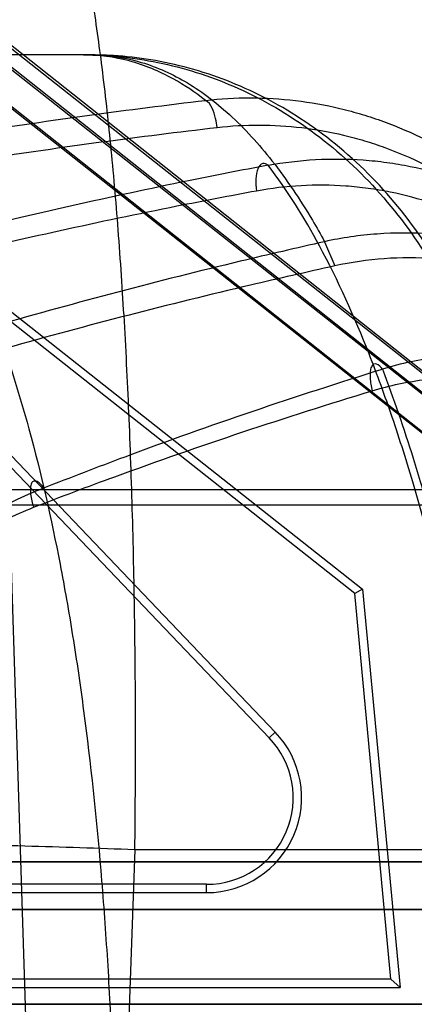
# Model space of a CAD drawing. Header units: millimetres. Extents: x 0 to 297, y 0 to 210.
# Tile 395 of 405: x 242.5851 to 242.6058, y 158.7565 to 158.8083. Entities that reach past the tile are written whole.
import ezdxf

# ---------------------------------------------------------------- set-up
doc = ezdxf.new("R2010")
doc.units = ezdxf.units.MM
doc.header["$LTSCALE"] = 16.335
doc.layers.get('0').update_dxf_attribs({"linetype": 'CONTINUOUS'})
for name, color, linetype in [('AXES_REF', 7, 'CONTINUOUS'), ('INTFCLR_1', 7, 'CONTINUOUS'), ('INTFCLR_144815', 7, 'CONTINUOUS'), ('INTFCLR_72935', 7, 'CONTINUOUS')]:
    doc.layers.add(name, color=color, linetype=linetype)

msp = doc.modelspace()

# ---------------------------------------------------------------- linework, layer by layer
at = {"color": 7, "linetype": 'Continuous'}
for radius in [4.8479140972, 4.8475, 4.8164570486]:
    msp.add_circle((241.5069109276, 154.9564782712), radius, dxfattribs=at)
msp.add_arc((241.5069109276, 154.9564782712), 4.8, 278.2771290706, 261.7228709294, dxfattribs=at)
at = {"layer": 'AXES_REF', "color": 7, "linetype": 'Continuous'}
msp.add_arc((241.5069109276, 154.9564782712), 4.91, 113.0826119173, 66.9173880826, dxfattribs=at)
at = {"layer": 'AXES_REF', "color": 9, "linetype": 'Continuous'}
msp.add_arc((241.5069109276, 154.9564782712), 4.4222561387, 94.4118118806, 85.5881881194, dxfattribs=at)
at = {"layer": 'INTFCLR_1', "color": 9, "linetype": 'Continuous'}
for p, q in [((242.5570490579, 158.828584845), (242.613524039, 158.783999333)), ((242.6119749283, 158.7820371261), (242.5607782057, 158.8224555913)), ((242.6170507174, 158.7639782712), (242.5709041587, 158.7639782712)), ((242.565183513, 158.7614782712), (242.6170507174, 158.7614782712)), ((242.6170507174, 158.7564782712), (242.565183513, 158.7564782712))]:
    msp.add_line(p, q, dxfattribs=at)
at = {"layer": 'INTFCLR_1', "color": 6, "linetype": 'Continuous'}
for p, q in [((242.6065992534, 158.7883429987), (242.5566298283, 158.8277925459)), ((242.6027079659, 158.7781169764), (242.5501623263, 158.8196003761)), ((242.5504333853, 158.8199437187), (242.6031259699, 158.7783443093)), ((242.6031259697, 158.7783443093), (242.6027079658, 158.7781169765)), ((242.6046178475, 158.7577973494), (242.6027079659, 158.7781169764)), ((242.6031259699, 158.7783443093), (242.6050983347, 158.7573599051)), ((242.5649509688, 158.7573599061), (242.605098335, 158.7573599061)), ((242.6046178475, 158.7577973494), (242.5653654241, 158.7577973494)), ((242.605098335, 158.7573599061), (242.6046178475, 158.7577973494))]:
    msp.add_line(p, q, dxfattribs=at)
at = {"layer": 'INTFCLR_144815', "color": 9, "linetype": 'Continuous'}
for p, q in [((242.5888027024, 158.8064782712), (241.998449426, 158.8064782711)), ((242.6011239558, 158.7966435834), (242.6016614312, 158.7953664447)), ((242.6440459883, 158.7835717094), (241.9365231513, 158.7835717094)), ((241.9800077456, 158.7827866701), (242.6108605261, 158.7827866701)), ((242.5845064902, 158.7827866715), (242.5861609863, 158.7314782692)), ((242.5911311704, 158.7646184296), (242.5905222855, 158.7478997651)), ((242.6157942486, 158.7646184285), (242.5911311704, 158.7646184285))]:
    msp.add_line(p, q, dxfattribs=at)
for points, knots in [([(242.5911311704, 158.7646184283), (242.5911549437, 158.766577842), (242.591178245, 158.7704548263), (242.5911409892, 158.7762075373), (242.5910489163, 158.7809197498), (242.5909373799, 158.7846086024), (242.5908045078, 158.7881329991), (242.5905972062, 158.7923457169), (242.5903256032, 158.7964269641), (242.5900714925, 158.7995295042), (242.5898065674, 158.8023799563), (242.5894426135, 158.8056749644), (242.5890094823, 158.8087830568), (242.5886291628, 158.8110511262), (242.588256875, 158.813020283), (242.5877727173, 158.8151823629), (242.5871259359, 158.8174050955), (242.5864434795, 158.8191506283), (242.5857234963, 158.820421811), (242.5849564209, 158.8212525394), (242.5843256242, 158.8214782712), (242.5840494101, 158.8214782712)], [0, 0, 0, 0, 0.1006137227, 0.1990616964, 0.2953725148, 0.3426006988, 0.3885512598, 0.4764601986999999, 0.5591551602, 0.5985535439, 0.6362909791, 0.7061403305, 0.7687465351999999, 0.7973879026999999, 0.8242121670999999, 0.8716406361, 0.9110876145, 0.9429853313, 0.9676389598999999, 0.9858177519, 1, 1, 1, 1]), ([(242.5884338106, 158.8064782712), (242.5897426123, 158.8064782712), (242.5924531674, 158.8062041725), (242.5964624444, 158.8049345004), (242.6003214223, 158.8027444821), (242.603783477, 158.7996900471), (242.6066377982, 158.7959309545), (242.6087443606, 158.7917035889), (242.6098474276, 158.7879712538), (242.6103400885, 158.7849877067), (242.6104657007, 158.7835140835), (242.6104993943, 158.7827866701)], [0, 0, 0, 0, 0.1100928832, 0.2273703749, 0.351294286, 0.4805816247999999, 0.6130613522, 0.7458385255, 0.875748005, 0.9387463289, 1, 1, 1, 1]), ([(242.5948516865, 158.8040853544), (242.5943161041, 158.8045048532), (242.5930541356, 158.8053567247), (242.590890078, 158.8062594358), (242.5892400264, 158.8064782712), (242.5884338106, 158.8064782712)], [0, 0, 0, 0, 0.2929849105, 0.6527943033, 1, 1, 1, 1]), ([(242.5888027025, 158.8064782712), (242.5896467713, 158.8064782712), (242.5913837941, 158.8062373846), (242.5934248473, 158.805342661), (242.5949791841, 158.8043102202), (242.5965853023, 158.8029777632), (242.5985158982, 158.8008337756), (242.6000745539, 158.7984979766), (242.6009152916, 158.7970238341), (242.6011239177, 158.7966436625)], [0, 0, 0, 0, 0.1532456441, 0.3136870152, 0.4001432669, 0.4915148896, 0.6919089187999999, 0.9212676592, 1, 1, 1, 1]), ([(242.6108605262, 158.7827866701), (242.6107922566, 158.7842610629), (242.6104154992, 158.7872725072), (242.6091062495, 158.7917028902), (242.6070003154, 158.7959309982), (242.6041471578, 158.7996898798), (242.6006860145, 158.8027444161), (242.5968294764, 158.8049344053), (242.5934352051, 158.8060088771), (242.5910737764, 158.8063653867), (242.5897666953, 158.8064624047), (242.5891221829, 158.8064782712), (242.5888027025, 158.8064782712)], [0, 0, 0, 0, 0.1241681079, 0.2540877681, 0.3868697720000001, 0.5193465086, 0.6486219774, 0.7725260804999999, 0.8897785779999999, 0.9457892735, 0.9731232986, 1, 1, 1, 1]), ([(242.578649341, 158.8017533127), (242.5799799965, 158.8019803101), (242.5853651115, 158.8028622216), (242.5907731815, 158.8036033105), (242.5948516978, 158.8040853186)], [0, 0, 0, 0, 0.2473764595, 1, 1, 1, 1]), ([(242.5948516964, 158.8040853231), (242.5964201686, 158.8042672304), (242.5988216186, 158.8042627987), (242.6015566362, 158.8037733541), (242.6030976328, 158.8033583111), (242.605380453, 158.8026002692), (242.6075635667, 158.8015114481), (242.6095669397, 158.8001473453), (242.6108713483, 158.7991533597), (242.6124068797, 158.7977785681), (242.6137997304, 158.7962465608), (242.6148280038, 158.7949314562), (242.6162841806, 158.7928664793), (242.6174912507, 158.7906162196), (242.6184299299, 158.7882535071), (242.6189899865, 158.7866314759), (242.6197785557, 158.78372589), (242.6201213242, 158.7811540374), (242.6202028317, 158.7794366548)], [0, 0, 0, 0, 0.1195687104, 0.1796928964, 0.2100658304, 0.2403376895, 0.3618120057, 0.3928294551, 0.4238606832, 0.485935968, 0.5486059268, 0.5803730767, 0.612299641, 0.7399176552, 0.772238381, 0.8048151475, 0.8698047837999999, 1, 1, 1, 1]), ([(242.5954617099, 158.8026593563), (242.5954453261, 158.8028173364), (242.5953542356, 158.803316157), (242.5951720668, 158.8039116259), (242.5948516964, 158.8040853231)], [0, 0, 0, 0, 0.3035370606, 1, 1, 1, 1]), ([(242.579259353, 158.8003739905), (242.580590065, 158.8005964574), (242.5859757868, 158.8014608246), (242.591383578, 158.8021870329), (242.5954617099, 158.8026593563)], [0, 0, 0, 0, 0.2473483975, 1, 1, 1, 1]), ([(242.5954617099, 158.8026593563), (242.5969372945, 158.8028302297), (242.5991972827, 158.8028248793), (242.6017712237, 158.8023626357), (242.6032225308, 158.8019708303), (242.6053744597, 158.8012553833), (242.6074328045, 158.8002279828), (242.6093230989, 158.7989419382), (242.61055513, 158.7980042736), (242.6120061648, 158.7967069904), (242.6133242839, 158.7952621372), (242.6142980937, 158.7940212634), (242.615679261, 158.7920721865), (242.6168271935, 158.7899483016), (242.6177242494, 158.7877176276), (242.6182612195, 158.7861856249), (242.6190219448, 158.7834401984), (242.6193622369, 158.7810089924), (242.6194521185, 158.7793843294)], [0, 0, 0, 0, 0.1191395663, 0.1791054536, 0.2094124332, 0.2396275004, 0.3609596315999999, 0.3919631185, 0.4229886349, 0.4850747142, 0.5477804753, 0.5795754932, 0.6115362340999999, 0.7393483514, 0.7717279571, 0.8043681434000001, 0.8694952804, 1, 1, 1, 1]), ([(242.5981496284, 158.8006692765), (242.5997918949, 158.8009716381), (242.6019092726, 158.8010909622), (242.604402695, 158.8008318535), (242.6060477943, 158.800555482), (242.6080663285, 158.8000171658), (242.6100092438, 158.7992319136), (242.611507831, 158.7984624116), (242.6136961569, 158.7971672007), (242.6156995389, 158.7955430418), (242.6174531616, 158.7936739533), (242.6185733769, 158.7923440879), (242.6203551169, 158.7898542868), (242.6217543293, 158.7870970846), (242.6226713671, 158.7846156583), (242.6232127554, 158.7829145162), (242.6239604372, 158.7798744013), (242.6242606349, 158.7771940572), (242.6243170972, 158.7754047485)], [0, 0, 0, 0, 0.1211895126, 0.151636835, 0.1819146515, 0.2421699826, 0.3028393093, 0.3336065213, 0.3643565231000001, 0.4873455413, 0.5186998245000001, 0.5503572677, 0.6134640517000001, 0.7405722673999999, 0.7730161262, 0.8054479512, 0.8700775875, 1, 1, 1, 1]), ([(242.5981496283, 158.8006692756), (242.5967509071, 158.8004055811), (242.5912408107, 158.7993271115), (242.5857607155, 158.7980942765), (242.5816937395, 158.7970812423)], [0, 0, 0, 0, 0.2535103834, 1, 1, 1, 1]), ([(242.5981496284, 158.8006692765), (242.5980729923, 158.8007310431), (242.5978271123, 158.8008320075), (242.597542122, 158.8004393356), (242.5974902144, 158.799931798), (242.5975084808, 158.7995229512), (242.5975396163, 158.7993116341)], [0, 0, 0, 0, 0.1589900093, 0.3483608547, 0.6549781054, 1, 1, 1, 1]), ([(242.6128729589, 158.7354034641), (242.6128276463, 158.7363257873), (242.6127292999, 158.7381664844), (242.6125026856, 158.7418150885), (242.6120352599, 158.7480285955), (242.6113255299, 158.7549943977), (242.6105343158, 158.7609597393), (242.6101011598, 158.7638569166), (242.6098436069, 158.7654831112), (242.6092133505, 158.769315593), (242.6080432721, 158.7754447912), (242.6064608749, 158.7817312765), (242.6052843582, 158.7855935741), (242.6045203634, 158.7879276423), (242.6031868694, 158.7915922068), (242.6011610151, 158.7961182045), (242.5991684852, 158.7993363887), (242.5981496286, 158.8006692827)], [0, 0, 0, 0, 0.0409634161, 0.0817682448, 0.1621610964, 0.3173623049, 0.3922819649, 0.429081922, 0.4473061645, 0.4653182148, 0.6013741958, 0.7239826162, 0.7526347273, 0.7804673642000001, 0.8329182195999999, 0.9255775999, 1, 1, 1, 1]), ([(242.6223312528, 158.7753524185), (242.6222613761, 158.7770554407), (242.621955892, 158.7796035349), (242.6212277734, 158.7824920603), (242.620705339, 158.784106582), (242.619824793, 158.7864588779), (242.6184902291, 158.7890709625), (242.6167976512, 158.79143043), (242.6157353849, 158.7926895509), (242.6140756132, 158.7944572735), (242.6121824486, 158.7959944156), (242.6101151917, 158.7972204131), (242.6087019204, 158.7979483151), (242.6068707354, 158.7986910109), (242.6049689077, 158.7992006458), (242.603419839, 158.7994626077), (242.6010748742, 158.7997084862), (242.5990834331, 158.7995968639), (242.5975396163, 158.7993116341)], [0, 0, 0, 0, 0.1307039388, 0.1956436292, 0.228211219, 0.2607779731, 0.3882428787, 0.4514455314, 0.4831291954, 0.5144954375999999, 0.6373872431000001, 0.6680726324, 0.6987582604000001, 0.7592205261, 0.8192108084, 0.8493332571, 0.8796108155, 1, 1, 1, 1]), ([(242.5975396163, 158.7993116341), (242.5961409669, 158.7990532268), (242.5906318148, 158.7979965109), (242.5851515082, 158.7967883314), (242.5810837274, 158.7957953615)], [0, 0, 0, 0, 0.2535536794, 1, 1, 1, 1]), ([(242.581693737, 158.797081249), (242.5820531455, 158.7963893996), (242.5825861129, 158.795271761), (242.5832546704, 158.7936962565), (242.5843057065, 158.7910007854), (242.5857652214, 158.7863435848), (242.5868698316, 158.7814310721), (242.587541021, 158.7777775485), (242.5879724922, 158.775206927), (242.5886618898, 158.770464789), (242.5892533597, 158.7648568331), (242.5896258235, 158.7597989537), (242.5898026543, 158.7567794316), (242.5900301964, 158.7521164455), (242.590210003, 158.744987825), (242.590157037, 158.7386274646), (242.5900787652, 158.7354034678)], [0, 0, 0, 0, 0.0372726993, 0.0591480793, 0.081815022, 0.1755685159, 0.2921048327, 0.3223045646, 0.3531589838, 0.4167142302, 0.5513725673, 0.6226313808, 0.6591658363, 0.6959740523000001, 0.8458220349, 1, 1, 1, 1]), ([(242.6291951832, 158.7681509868), (242.6291102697, 158.7700821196), (242.6286954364, 158.7739380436), (242.627596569, 158.7781711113), (242.6265736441, 158.7808910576), (242.6258122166, 158.7826718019), (242.624716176, 158.7848203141), (242.6234192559, 158.7868506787), (242.6222606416, 158.7883867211), (242.6210292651, 158.7898499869), (242.6193562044, 158.7915349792), (242.6175064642, 158.7930077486), (242.6159309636, 158.7940416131), (242.6142956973, 158.7949714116), (242.6121560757, 158.7959254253), (242.6099148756, 158.7965802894), (242.6080838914, 158.7969120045), (242.6062293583, 158.797113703), (242.6038881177, 158.7971145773), (242.6020358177, 158.7968443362), (242.6011239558, 158.7966435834)], [0, 0, 0, 0, 0.1270359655, 0.2540180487, 0.2860764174, 0.3179689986, 0.3812600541, 0.4443491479, 0.4760170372, 0.5076518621, 0.569982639, 0.6317207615, 0.6626474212, 0.6937541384, 0.7552738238, 0.8161324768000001, 0.8466883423, 0.8774741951, 0.9386376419, 1, 1, 1, 1]), ([(242.6011239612, 158.7966435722), (242.5996405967, 158.7963089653), (242.5938417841, 158.7949592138), (242.5880800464, 158.7934486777), (242.5838195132, 158.7922235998)], [0, 0, 0, 0, 0.2554058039, 1, 1, 1, 1]), ([(242.6283412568, 158.7680986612), (242.6282376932, 158.7699596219), (242.6278074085, 158.7736654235), (242.6267300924, 158.7777303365), (242.6257403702, 158.780336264), (242.6250074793, 158.7820377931), (242.6239576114, 158.7840888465), (242.6227192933, 158.7860265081), (242.6216157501, 158.7874914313), (242.6204457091, 158.7888853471), (242.6188584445, 158.790489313), (242.617106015, 158.7918925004), (242.6156150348, 158.7928772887), (242.6140697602, 158.7937615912), (242.61205055, 158.7946703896), (242.609935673, 158.7952946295), (242.6082096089, 158.7956122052), (242.6064635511, 158.7958058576), (242.604260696, 158.795810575), (242.6025184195, 158.7955559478), (242.6016614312, 158.7953664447)], [0, 0, 0, 0, 0.128678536, 0.2567629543, 0.2890226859, 0.3210857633, 0.3846329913, 0.4478671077, 0.4795655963, 0.5112040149, 0.5734604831, 0.6350153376, 0.6658081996, 0.6967504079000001, 0.7578619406, 0.8182111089, 0.8484726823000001, 0.8789389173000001, 0.9394047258, 1, 1, 1, 1]), ([(242.6016614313, 158.7953664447), (242.6001781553, 158.7950385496), (242.5943804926, 158.7937160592), (242.5886184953, 158.792235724), (242.5843569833, 158.7910348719)], [0, 0, 0, 0, 0.255456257, 1, 1, 1, 1]), ([(242.6329731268, 158.7580690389), (242.6329065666, 158.7601684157), (242.6326682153, 158.7633202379), (242.6320737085, 158.766956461), (242.6316281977, 158.7690204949), (242.6308522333, 158.7720762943), (242.6296086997, 158.7755557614), (242.6278974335, 158.7788097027), (242.6267765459, 158.780585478), (242.6255652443, 158.7822889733), (242.6242128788, 158.7838814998), (242.6227209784, 158.785332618), (242.6211450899, 158.7866734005), (242.6194402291, 158.787845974), (242.6176247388, 158.7888151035), (242.6157489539, 158.7896381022), (242.6137844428, 158.7902349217), (242.6117714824, 158.7905820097), (242.6097348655, 158.790759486), (242.6071650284, 158.7906560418), (242.6051531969, 158.7902276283), (242.6041702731, 158.7899324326)], [0, 0, 0, 0, 0.1263176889, 0.1896567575, 0.2214533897, 0.2532710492, 0.3792700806, 0.4423517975, 0.4740328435, 0.5054936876, 0.5680123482, 0.5993182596, 0.6305764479, 0.6923759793, 0.7232559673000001, 0.7542350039, 0.8154680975, 0.8460950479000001, 0.8769616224, 0.9382797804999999, 1, 1, 1, 1]), ([(242.6041702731, 158.7899324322), (242.6040866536, 158.7900404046), (242.6039572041, 158.7902056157), (242.6036849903, 158.790208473), (242.6035623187, 158.7900312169), (242.6035150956, 158.789783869), (242.6035114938, 158.7893535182), (242.6035743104, 158.7890151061), (242.6036328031, 158.7887895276)], [0, 0, 0, 0, 0.2029976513, 0.2774174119, 0.3648102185, 0.4920738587, 0.6536009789, 1, 1, 1, 1]), ([(242.5863384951, 158.7836730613), (242.5877573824, 158.7842356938), (242.5936385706, 158.7864961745), (242.5996106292, 158.7885179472), (242.6041702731, 158.7899324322)], [0, 0, 0, 0, 0.2422661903, 1, 1, 1, 1]), ([(242.6036328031, 158.7887895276), (242.6045552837, 158.7890699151), (242.6064459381, 158.7894759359), (242.6088626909, 158.789570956), (242.6107793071, 158.7893991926), (242.6126768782, 158.7890650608), (242.6145297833, 158.7884931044), (242.6162996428, 158.7877056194), (242.6180162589, 158.78677716), (242.6196299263, 158.7856555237), (242.6211214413, 158.7843717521), (242.6225383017, 158.7829812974), (242.6238235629, 158.7814547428), (242.6249771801, 158.7798217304), (242.626048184, 158.7781158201), (242.627690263, 158.7749811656), (242.628891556, 158.7716290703), (242.6296501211, 158.7686794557), (242.6300910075, 158.7666785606), (242.6306910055, 158.7631385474), (242.6309402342, 158.7600667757), (242.6310316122, 158.7580167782)], [0, 0, 0, 0, 0.0605759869, 0.1208195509, 0.1511838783, 0.1813429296, 0.2417568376, 0.2723830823, 0.3029546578, 0.364270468, 0.395354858, 0.4265274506, 0.488916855, 0.5203769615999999, 0.5521029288, 0.6154045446, 0.7423768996, 0.7745526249, 0.8067629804, 0.8710742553, 1, 1, 1, 1]), ([(242.6041702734, 158.7899324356), (242.6047583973, 158.7883857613), (242.605605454, 158.7859000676), (242.6064912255, 158.7829002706), (242.6070162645, 158.7809810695), (242.6078161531, 158.7779000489), (242.6086896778, 158.7740378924), (242.6095385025, 158.7696480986), (242.6101416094, 158.7661812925), (242.6106827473, 158.7627335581), (242.6113803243, 158.7577508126), (242.6121250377, 158.7513338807), (242.6128184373, 158.7434457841), (242.6131479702, 158.7381085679), (242.6132809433, 158.7354034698)], [0, 0, 0, 0, 0.0894776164, 0.1418886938, 0.1691245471, 0.1970664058, 0.3140128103, 0.3831519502, 0.4388267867, 0.5042844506, 0.5718586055, 0.7108822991, 0.8535472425, 1, 1, 1, 1]), ([(242.5858010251, 158.7826553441), (242.5872201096, 158.7832068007), (242.5931034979, 158.7854228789), (242.5990746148, 158.7874037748), (242.6036328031, 158.7887895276)], [0, 0, 0, 0, 0.2421747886, 1, 1, 1, 1]), ([(242.5863384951, 158.7836730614), (242.5862407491, 158.7838027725), (242.5861024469, 158.7839818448), (242.5858075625, 158.7840652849), (242.585651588, 158.7839053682), (242.585621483, 158.7836542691), (242.5856343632, 158.7832234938), (242.5857254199, 158.782882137), (242.5858010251, 158.7826553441)], [0, 0, 0, 0, 0.2299453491, 0.3106910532, 0.3894644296, 0.5069325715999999, 0.6615412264, 1, 1, 1, 1]), ([(242.5669663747, 158.7354313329), (242.567094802, 158.7376508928), (242.5673675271, 158.7420968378), (242.5679103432, 158.7487739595), (242.5687512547, 158.7554672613), (242.5698846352, 158.7610262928), (242.571023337, 158.7648666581), (242.5717995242, 158.7670570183), (242.5726670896, 158.7692364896), (242.5739233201, 158.7718932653), (242.5754374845, 158.7744148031), (242.5768135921, 158.7763165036), (242.5782941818, 158.778116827), (242.5799426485, 158.7797603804), (242.5817598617, 158.7811994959), (242.5836874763, 158.7824864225), (242.5852568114, 158.7832633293), (242.5863384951, 158.7836730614)], [0, 0, 0, 0, 0.1216132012, 0.243647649, 0.3663864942, 0.4904425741, 0.5534431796, 0.5853358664, 0.6175277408, 0.68173217, 0.7458615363, 0.7780820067, 0.8100580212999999, 0.8733073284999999, 0.9049126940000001, 0.9367292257, 1, 1, 1, 1]), ([(242.5678156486, 158.735377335), (242.5679408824, 158.7375917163), (242.5681995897, 158.7420176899), (242.5686930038, 158.7486467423), (242.5694541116, 158.7552522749), (242.5704869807, 158.760713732), (242.5715332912, 158.7644741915), (242.5722503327, 158.7666080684), (242.573048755, 158.76872367), (242.5742107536, 158.7712957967), (242.5756168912, 158.7737375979), (242.5768977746, 158.7755760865), (242.5782753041, 158.7773101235), (242.5798134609, 158.7788927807), (242.5815134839, 158.7802781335), (242.5833147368, 158.7815148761), (242.5847859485, 158.7822618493), (242.5858010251, 158.7826553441)], [0, 0, 0, 0, 0.1248651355, 0.2496005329, 0.3741910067, 0.4990542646, 0.5620229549, 0.5937827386, 0.6257619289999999, 0.6893021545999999, 0.7524559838, 0.7840722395, 0.8153727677, 0.8770772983, 0.9078185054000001, 0.9387092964, 1, 1, 1, 1]), ([(242.5911311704, 158.7646184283), (242.589201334, 158.7646884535), (242.5853169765, 158.7648147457), (242.5795217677, 158.7649577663), (242.5738630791, 158.7650487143), (242.56854969, 158.7650818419), (242.5637757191, 158.7650551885), (242.5596977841, 158.7649716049), (242.5564191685, 158.7648369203), (242.5545130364, 158.7647018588), (242.553705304, 158.7646184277)], [0, 0, 0, 0, 0.154723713, 0.3113826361, 0.4644588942, 0.6081603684, 0.7371004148, 0.8469550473, 0.9349387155, 1, 1, 1, 1])]:
    msp.add_open_spline(points, degree=3, knots=knots, dxfattribs=at)
at = {"layer": 'INTFCLR_72935', "color": 6, "linetype": 'Continuous'}
for p, q in [((242.5557033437, 158.8287600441), (242.6080773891, 158.7872680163)), ((242.5790345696, 158.7905816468), (242.5982102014, 158.7705117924)), ((242.5985264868, 158.7708139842), (242.57932994, 158.790905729)), ((242.5949113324, 158.7627973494), (242.5692677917, 158.7627973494)), ((242.5692677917, 158.7623599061), (242.5949113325, 158.7623599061))]:
    msp.add_line(p, q, dxfattribs=at)
at = {"layer": 'INTFCLR_72935', "color": 9, "linetype": 'Continuous'}
for p, q in [((242.6136236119, 158.7839989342), (242.5569512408, 158.8288962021)), ((242.5607006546, 158.8227363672), (242.6120711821, 158.7820393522)), ((242.5982102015, 158.7705117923), (242.5985264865, 158.7708139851)), ((242.5709041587, 158.7639782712), (242.6170507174, 158.7639782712)), ((242.5949113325, 158.7623599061), (242.5949113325, 158.7627973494)), ((242.6170507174, 158.7614782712), (242.564730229, 158.7614782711)), ((242.5738799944, 158.7564782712), (242.6170507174, 158.7564782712))]:
    msp.add_line(p, q, dxfattribs=at)
at = {"layer": 'INTFCLR_72935', "color": 6, "linetype": 'Continuous'}
for radius, start, end in [(0.005, 269.9999986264, 43.69471164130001), (0.0045625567, 269.9999998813, 43.69472171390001)]:
    msp.add_arc((242.5949113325, 158.7673599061), radius, start, end, dxfattribs=at)

doc.saveas('drawing.dxf')
